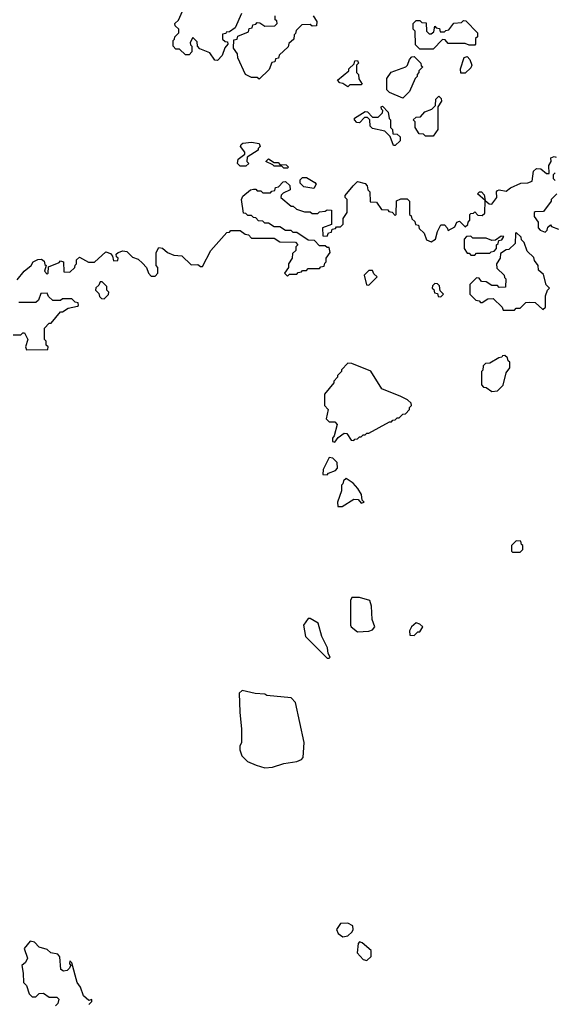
# Model space of a CAD drawing. Extents: x 2494106 to 2685573, y 758056 to 915185.
# Tile 307 of 507: x 2568059 to 2570886, y 898630 to 903835. Entities that reach past the tile are written whole.
import ezdxf

# ---------------------------------------------------------------- set-up
doc = ezdxf.new("R2010")
doc.units = 0

msp = doc.modelspace()

# ---------------------------------------------------------------- linework, layer by layer
at = {"layer": '0CON05XD'}
for points in [[(2569231.7, 903868.3), (2569198.3, 903791.7), (2569168.3, 903771.7), (2569151.7, 903768.3), (2569148.3, 903761.7), (2569131.7, 903758.3), (2569131.7, 903731.7), (2569145, 903720), (2569158.3, 903718.3), (2569160, 903705), (2569143, 903687), (2569130, 903645), (2569105, 903620), (2569091.7, 903621.7), (2569065, 903660), (2569011.7, 903681.7), (2569000, 903695), (2568998.3, 903718.3), (2568975, 903740), (2568960, 903715), (2568961.7, 903701.7), (2568970, 903695), (2568970, 903665), (2568955, 903650), (2568935, 903650), (2568905, 903680), (2568885, 903680), (2568870, 903695), (2568870, 903725), (2568878.3, 903731.7), (2568880, 903745), (2568900, 903765), (2568900, 903785), (2568881.7, 903801.7), (2568880, 903815), (2568898.3, 903831.7), (2568931.7, 903908.3)], [(2569325, 903520), (2569315, 903530), (2569285, 903530), (2569252.5, 903545), (2569213, 903633), (2569210, 903655), (2569190, 903685), (2569191.7, 903728.3), (2569208.3, 903731.7), (2569211.7, 903748.3), (2569268.3, 903771.7), (2569271.7, 903788.3), (2569288.3, 903791.7), (2569291.7, 903808.3), (2569308.3, 903811.7), (2569315, 903820), (2569328.3, 903818.3), (2569355, 903800), (2569408.3, 903801.7), (2569420, 903815), (2569418.3, 903828.3), (2569410, 903835), (2569410, 903855)], [(2569610, 903855), (2569630, 903825), (2569628.3, 903801.7), (2569605, 903800), (2569595, 903810), (2569551.7, 903808.3), (2569521.7, 903778.3), (2569518.3, 903761.7), (2569510, 903755), (2569508.3, 903731.7), (2569481.7, 903708.3), (2569478.3, 903691.7), (2569431.7, 903648.3), (2569428.3, 903631.7), (2569411.7, 903628.3), (2569408.3, 903611.7), (2569391.7, 903608.3), (2569378.3, 903571.7), (2569325, 903520)], [(2570245, 903680), (2570175, 903680), (2570151.7, 903701.7), (2570150, 903775), (2570140, 903785), (2570140, 903815), (2570155, 903830), (2570175, 903830), (2570185, 903820), (2570208.3, 903818.3), (2570210, 903775), (2570225, 903760), (2570235, 903760), (2570248.3, 903771.7), (2570255, 903800), (2570261.7, 903791.7), (2570278.3, 903788.3), (2570281.7, 903771.7), (2570305, 903770), (2570311.7, 903778.3), (2570328.3, 903781.7), (2570355, 903817.5), (2570395, 903820), (2570405, 903830), (2570418.3, 903828.3), (2570480, 903765), (2570480, 903745), (2570470, 903735), (2570470, 903705), (2570465, 903700), (2570435, 903700), (2570415, 903710), (2570325, 903710), (2570308.3, 903728.3), (2570295, 903730), (2570245, 903680)], [(2569795, 903480), (2569768.3, 903498.3), (2569751.7, 903501.7), (2569740, 903515), (2569800, 903565), (2569800, 903575), (2569828.3, 903601.7), (2569831.7, 903618.3), (2569845, 903620), (2569850, 903605), (2569840, 903595), (2569840, 903555), (2569850, 903545), (2569851.7, 903521.7), (2569870, 903495), (2569865, 903490), (2569805, 903490), (2569795, 903480)], [(2570085, 903420), (2570015, 903450), (2570000, 903465), (2570000, 903525), (2570023, 903557), (2570100, 903585), (2570110, 903595), (2570120, 903625), (2570131.7, 903638.3), (2570145, 903640), (2570180, 903605), (2570181.7, 903591.7), (2570190, 903585), (2570170, 903565), (2570170, 903555), (2570160, 903545), (2570160, 903535), (2570150, 903525), (2570120, 903455), (2570085, 903420)], [(2570391.7, 903551.7), (2570390, 903575), (2570410, 903635), (2570425, 903640), (2570440, 903625), (2570450, 903595), (2570445, 903580), (2570415, 903552.5), (2570391.7, 903551.7)], [(2570245, 903220), (2570205, 903220), (2570195, 903230), (2570171.7, 903231.7), (2570150, 903265), (2570150, 903295), (2570140, 903305), (2570155, 903320), (2570178.3, 903321.7), (2570201.7, 903348.3), (2570238.3, 903361.7), (2570258.3, 903381.7), (2570260, 903415), (2570275, 903430), (2570288.3, 903418.3), (2570290, 903405), (2570270, 903375), (2570270, 903255), (2570245, 903220)], [(2570045, 903170), (2570035, 903170), (2570018.3, 903218.3), (2569990, 903245), (2569925, 903260), (2569911.7, 903271.7), (2569910, 903305), (2569898.3, 903318.3), (2569881.7, 903318.3), (2569855, 903290), (2569841.7, 903291.7), (2569830, 903305), (2569830, 903315), (2569885, 903350), (2569898.3, 903348.3), (2569925, 903320), (2569955, 903320), (2569977, 903343), (2569980, 903355), (2569971.7, 903361.7), (2569970, 903375), (2569978.3, 903378.3), (2570007, 903347), (2570013, 903313), (2570020, 903305), (2570020, 903265), (2570030, 903255), (2570031.7, 903231.7), (2570055, 903230), (2570070, 903215), (2570070, 903195), (2570045, 903170)], [(2569255, 903060), (2569225, 903060), (2569211.2, 903075), (2569215, 903097.5), (2569250, 903125), (2569250, 903135), (2569227.5, 903165), (2569230, 903175), (2569238.3, 903181.7), (2569285, 903187.5), (2569325, 903180), (2569330, 903165), (2569320, 903155), (2569320, 903145), (2569261.7, 903108.3), (2569260, 903085), (2569270, 903075), (2569255, 903060)], [(2568045, 902460), (2568083.6, 902506.4), (2568120, 902535), (2568130, 902555), (2568155, 902567.5), (2568175, 902570), (2568188.3, 902558.3), (2568191.7, 902541.7), (2568200, 902535), (2568190, 902505), (2568205, 902490), (2568210, 902495), (2568211.7, 902528.3), (2568268.3, 902551.7), (2568275, 902560), (2568290, 902555), (2568291.7, 902501.7), (2568325, 902500), (2568350, 902525), (2568351.7, 902538.3), (2568360, 902545), (2568360, 902565), (2568375, 902580), (2568423, 902553), (2568455, 902552.5), (2568515, 902607.5), (2568539.3, 902599.3), (2568550, 902585), (2568555, 902560), (2568578.3, 902561.7), (2568580, 902575), (2568571.7, 902581.7), (2568570, 902595), (2568580, 902605), (2568605, 902612.5), (2568625, 902610), (2568655, 902580), (2568685, 902570), (2568708.3, 902548.3), (2568730, 902525), (2568740, 902495), (2568755, 902480), (2568775, 902480), (2568790, 902495), (2568790, 902525), (2568780, 902535), (2568780, 902605), (2568795, 902630), (2568815, 902627.5), (2568840, 902605), (2568875, 902590), (2568917, 902587), (2568965, 902540), (2569001.7, 902541.7), (2569015, 902530), (2569025, 902530), (2569070, 902615), (2569155, 902710), (2569168.3, 902711.7), (2569175, 902720), (2569225, 902720), (2569251.7, 902701.7), (2569268.3, 902698.3), (2569285, 902680), (2569405, 902680), (2569435, 902660), (2569518.3, 902658.3), (2569530, 902645), (2569520, 902635), (2569520, 902615), (2569501.7, 902598.3), (2569500, 902575), (2569480, 902545), (2569480, 902525), (2569460, 902495), (2569475, 902480), (2569485, 902490), (2569525, 902490), (2569531.7, 902498.3), (2569548.3, 902501.7), (2569555, 902510), (2569575, 902510), (2569585, 902520), (2569645, 902520), (2569651.7, 902528.3), (2569668.3, 902531.7), (2569671.7, 902548.3), (2569680, 902555), (2569680, 902575), (2569700, 902605), (2569695, 902630), (2569685, 902630), (2569675, 902640), (2569645, 902640), (2569618.3, 902668.3), (2569585, 902670), (2569525, 902710), (2569505, 902710), (2569495, 902720), (2569465, 902720), (2569435, 902740), (2569405, 902740), (2569375, 902760), (2569355, 902760), (2569345, 902770), (2569321.7, 902771.7), (2569308.3, 902788.3), (2569295, 902790), (2569285, 902800), (2569265, 902800), (2569255, 902810), (2569241.7, 902811.7), (2569232.5, 902885), (2569238.3, 902901.7), (2569280, 902935), (2569295, 902940), (2569308.3, 902938.3), (2569315, 902930), (2569335, 902930), (2569345, 902920), (2569385, 902920), (2569391.7, 902928.3), (2569408.3, 902931.7), (2569411.7, 902948.3), (2569428.3, 902951.7), (2569451.7, 902978.3), (2569465, 902980), (2569488.3, 902958.3), (2569490, 902935), (2569451.7, 902918.3), (2569441.7, 902908.3), (2569440, 902895), (2569495, 902850), (2569505, 902850), (2569523, 902833), (2569565, 902820), (2569595, 902820), (2569605, 902810), (2569635, 902810), (2569645, 902820), (2569675, 902822.5), (2569685, 902830), (2569708.3, 902828.3), (2569708.3, 902751.7), (2569660, 902735), (2569661.7, 902691.7), (2569685, 902690), (2569691.7, 902708.3), (2569708.3, 902711.7), (2569711.7, 902728.3), (2569728.3, 902731.7), (2569735, 902740), (2569755, 902740), (2569770, 902755), (2569770, 902785), (2569790, 902815), (2569790, 902885), (2569780, 902895), (2569780, 902905), (2569823, 902957), (2569845, 902980), (2569885, 902970), (2569897, 902957), (2569900, 902935), (2569910, 902925), (2569911.7, 902871.7), (2569945, 902870), (2569971.7, 902831.7), (2570005, 902830), (2570011.7, 902821.7), (2570028.3, 902818.3), (2570045, 902800), (2570050, 902805), (2570051.7, 902878.3), (2570075, 902887.5), (2570108.3, 902888.3), (2570120, 902875), (2570120, 902805), (2570128.3, 902798.3), (2570131.7, 902781.7), (2570148.3, 902768.3), (2570151.7, 902751.7), (2570168.3, 902748.3), (2570171.7, 902731.7), (2570197, 902707), (2570210.7, 902670.7), (2570235, 902660), (2570257.5, 902675), (2570267.5, 902715), (2570285, 902750), (2570305, 902750), (2570320, 902735), (2570325, 902720), (2570360, 902740), (2570370, 902765), (2570385, 902770), (2570415, 902740), (2570428.3, 902751.7), (2570430, 902765), (2570440, 902775), (2570440, 902805), (2570445, 902810), (2570458.3, 902811.7), (2570465, 902820), (2570481.7, 902801.7), (2570505, 902800), (2570518.3, 902811.7), (2570520, 902880), (2570480, 902915), (2570490, 902925), (2570500, 902925), (2570515, 902910), (2570520, 902880), (2570541.7, 902861.7), (2570555, 902860), (2570582.5, 902895), (2570580, 902925), (2570585, 902932.5), (2570595, 902936.2), (2570631.7, 902928.3), (2570655, 902946.7), (2570708.3, 902971.7), (2570745, 902972.5), (2570768.3, 902981.7), (2570776.1, 903033.9), (2570791.7, 903048.3), (2570815, 903046.7), (2570845, 903022.5), (2570858.3, 903021.7), (2570857.5, 903065), (2570870, 903085), (2570867.5, 903105), (2570885, 903112.5), (2570895, 903107.5)], [(2569475, 903050), (2569455, 903050), (2569445, 903060), (2569405, 903060), (2569398.3, 903068.3), (2569360, 903085), (2569375, 903100), (2569405, 903080), (2569425, 903080), (2569435, 903070), (2569468.3, 903068.3), (2569480, 903055), (2569475, 903050)], [(2569615, 902942.5), (2569561.7, 902951.7), (2569541.7, 902971.7), (2569541.7, 902988.3), (2569555, 903000), (2569575, 903000), (2569620, 902975), (2569627.5, 902965), (2569615, 902942.5)], [(2570890, 903025), (2570880, 903015), (2570880, 902995), (2570890, 902985)], [(2570900, 902915), (2570870, 902885), (2570870, 902875), (2570828.3, 902821.7), (2570785, 902820), (2570780, 902815), (2570780, 902795), (2570800, 902765), (2570800, 902735), (2570811.7, 902721.7), (2570838.3, 902711.7), (2570848.3, 902721.7), (2570851.7, 902738.3), (2570865, 902750), (2570871.7, 902741.7), (2570908.3, 902728.3)], [(2570465, 902590), (2570475, 902600), (2570545, 902600), (2570551.7, 902608.3), (2570568.3, 902611.7), (2570580, 902625), (2570580, 902645), (2570588.3, 902651.7), (2570591.7, 902668.3), (2570608.3, 902671.7), (2570618.3, 902688.3), (2570605, 902690), (2570575, 902670), (2570555, 902667.5), (2570525, 902680), (2570455, 902680), (2570445, 902690), (2570421.7, 902688.3), (2570410, 902675), (2570410, 902625), (2570425, 902600), (2570435, 902600), (2570445, 902590), (2570465, 902590)], [(2570675, 902300), (2570685, 902310), (2570705, 902310), (2570735, 902340), (2570755, 902342.5), (2570785, 902340), (2570825, 902302.5), (2570840, 902315), (2570840, 902375), (2570850, 902405), (2570860, 902415), (2570843, 902433), (2570828.3, 902488.3), (2570801.7, 902511.7), (2570800, 902535), (2570781.7, 902561.7), (2570778.3, 902578.3), (2570741.7, 902611.7), (2570727, 902657), (2570711.7, 902671.7), (2570710, 902685), (2570685, 902710), (2570680, 902705), (2570678.3, 902651.7), (2570645, 902620), (2570631.7, 902618.3), (2570601.7, 902598.3), (2570600, 902575), (2570580, 902545), (2570581.7, 902521.7), (2570620, 902485), (2570621.7, 902471.7), (2570630, 902465), (2570628.3, 902421.7), (2570595, 902420), (2570585, 902430), (2570555, 902430), (2570525, 902450), (2570501.7, 902451.7), (2570488.3, 902468.3), (2570475, 902470), (2570440, 902435), (2570440, 902385), (2570471.7, 902351.7), (2570488.3, 902348.3), (2570495, 902340), (2570505, 902340), (2570535, 902360), (2570561.7, 902361.7), (2570610, 902315), (2570615, 902300), (2570675, 902300)], [(2569905, 902432.5), (2569950, 902475), (2569931.7, 902491.7), (2569925, 902510), (2569905, 902510), (2569880, 902485), (2569893, 902433), (2569905, 902432.5)], [(2568505, 902360), (2568528.3, 902381.7), (2568530, 902395), (2568520, 902405), (2568520, 902425), (2568495, 902450), (2568485, 902450), (2568478.3, 902431.7), (2568461.7, 902418.3), (2568460, 902405), (2568478.3, 902388.3), (2568481.7, 902371.7), (2568491.7, 902361.7), (2568505, 902360)], [(2570285, 902370), (2570300, 902385), (2570281.7, 902401.7), (2570278.3, 902428.3), (2570268.3, 902438.3), (2570255, 902440), (2570241.7, 902428.3), (2570240, 902415), (2570248.3, 902408.3), (2570251.7, 902391.7), (2570268.3, 902388.3), (2570271.7, 902371.7), (2570285, 902370)], [(2568025, 902170), (2568065, 902170), (2568075, 902180), (2568085, 902180), (2568102.5, 902145), (2568090, 902105), (2568095, 902090), (2568208.3, 902091.7), (2568210, 902105), (2568200, 902115), (2568200, 902135), (2568190, 902145), (2568190, 902205), (2568215, 902230), (2568225, 902230), (2568275, 902290), (2568285, 902290), (2568315, 902310), (2568365, 902320), (2568370, 902325), (2568368.3, 902338.3), (2568351.7, 902341.7), (2568335, 902360), (2568285, 902360), (2568275, 902350), (2568235, 902350), (2568211.7, 902371.7), (2568205, 902390), (2568171.7, 902388.3), (2568158.3, 902351.7), (2568145, 902340), (2568055, 902340)], [(2570555, 901870), (2570585, 901872.5), (2570616.1, 901903.9), (2570631.2, 901968.8), (2570650, 901995), (2570650, 902025), (2570641.7, 902031.7), (2570638.3, 902048.3), (2570625, 902060), (2570611.7, 902058.3), (2570608.3, 902051.7), (2570591.7, 902048.3), (2570545, 902020), (2570521.7, 902018.3), (2570510, 902005), (2570508.3, 901981.7), (2570500, 901975), (2570500, 901905), (2570511.7, 901891.7), (2570525, 901890), (2570555, 901870)], [(2569725, 901602.5), (2569743.6, 901626.4), (2569775, 901650), (2569788.3, 901648.3), (2569811.7, 901611.7), (2569825, 901610), (2569831.7, 901618.3), (2569845, 901620), (2569855, 901630), (2569865, 901630), (2569875, 901640), (2569885, 901640), (2569895, 901650), (2569905, 901650), (2570015, 901710), (2570025, 901710), (2570031.7, 901718.3), (2570045, 901720), (2570055, 901730), (2570065, 901730), (2570085, 901750), (2570098.3, 901751.7), (2570120, 901775), (2570120, 901785), (2570130, 901795), (2570128.3, 901808.3), (2570110, 901825), (2570075, 901842.5), (2569973.9, 901883.9), (2569915, 901977.5), (2569815, 902017.5), (2569795, 902020), (2569760, 901985), (2569760, 901975), (2569740, 901955), (2569740, 901945), (2569720, 901925), (2569720, 901915), (2569670, 901855), (2569670, 901795), (2569690, 901775), (2569680, 901725), (2569695, 901710), (2569725, 901710), (2569737.5, 901695), (2569722.5, 901635), (2569713, 901623), (2569712.5, 901605), (2569725, 901602.5)], [(2569685, 901430), (2569691.7, 901438.3), (2569728.3, 901451.7), (2569740, 901465), (2569737.5, 901495), (2569715, 901517.5), (2569695, 901520), (2569663, 901457), (2569661.7, 901431.7), (2569685, 901430)], [(2569741.7, 901261.7), (2569765, 901262.5), (2569825, 901300), (2569848.3, 901298.3), (2569865, 901280), (2569880, 901285), (2569870, 901295), (2569866.7, 901325), (2569847.3, 901357.3), (2569822.5, 901385), (2569785, 901410), (2569771.7, 901398.3), (2569768.3, 901381.7), (2569760, 901375), (2569760, 901345), (2569740, 901285), (2569741.7, 901261.7)], [(2570705, 901020), (2570720, 901035), (2570720, 901055), (2570711.7, 901061.7), (2570708.3, 901078.3), (2570685, 901080), (2570660, 901055), (2570660, 901025), (2570665, 901020), (2570705, 901020)], [(2569845, 900600), (2569905, 900602.5), (2569925, 900610), (2569937.5, 900625), (2569922.5, 900665), (2569920, 900735), (2569910, 900765), (2569855, 900780), (2569815, 900780), (2569807.5, 900765), (2569807.5, 900635), (2569812.5, 900625), (2569845, 900600)], [(2569695, 900460), (2569700, 900465), (2569690, 900485), (2569687.5, 900515), (2569657.5, 900575), (2569637.5, 900645), (2569595, 900670), (2569585, 900670), (2569560, 900635), (2569570, 900575), (2569685, 900460), (2569695, 900460)], [(2570145, 900580), (2570165, 900600), (2570175, 900600), (2570190, 900625), (2570175, 900640), (2570155, 900647.5), (2570130, 900625), (2570120, 900605), (2570121.7, 900581.7), (2570145, 900580)], [(2569355, 899880), (2569395, 899883.8), (2569455, 899903.3), (2569525, 899913.3), (2569550, 899925), (2569557.5, 899935), (2569562.5, 900015), (2569517.5, 900225), (2569495, 900250), (2569365, 900262.5), (2569355, 900270), (2569305, 900272.5), (2569235, 900290), (2569220, 900275), (2569222.5, 900175), (2569232.5, 900085), (2569232.5, 900015), (2569222.5, 899995), (2569222.5, 899975), (2569233, 899943), (2569263.9, 899913.9), (2569310, 899895), (2569355, 899880)], [(2569767, 898987), (2569795, 898992.5), (2569817, 899013), (2569822.5, 899025), (2569820, 899045), (2569795, 899060), (2569755, 899057.5), (2569733.6, 899026.4), (2569742.5, 899005), (2569767, 898987)], [(2568425, 898630), (2568440, 898645), (2568440, 898655), (2568425, 898650), (2568396.7, 898675), (2568380.8, 898720.8), (2568363.8, 898745), (2568335, 898850), (2568325, 898860), (2568322.5, 898845), (2568330, 898835), (2568320.7, 898819.3), (2568310.7, 898809.3), (2568290, 898805), (2568277.5, 898815), (2568271.7, 898881.7), (2568260, 898895), (2568223, 898903), (2568205, 898920), (2568163, 898933), (2568138.3, 898958.3), (2568115, 898963.3), (2568082.5, 898925), (2568100, 898875), (2568089.3, 898850.7), (2568070, 898835), (2568077.5, 898795), (2568080, 898745), (2568095, 898730), (2568110, 898685), (2568125, 898670), (2568145, 898670), (2568161.7, 898688.3), (2568185, 898690), (2568215, 898667.5), (2568255, 898667.5), (2568267, 898657), (2568260, 898635), (2568248.3, 898621.7)], [(2569895, 898862.5), (2569917, 898883), (2569916.7, 898915), (2569870, 898955), (2569855, 898960), (2569848.3, 898951.7), (2569843, 898903), (2569875, 898867.5), (2569895, 898862.5)]]:
    msp.add_lwpolyline(points, dxfattribs=at)

doc.saveas('drawing.dxf')
